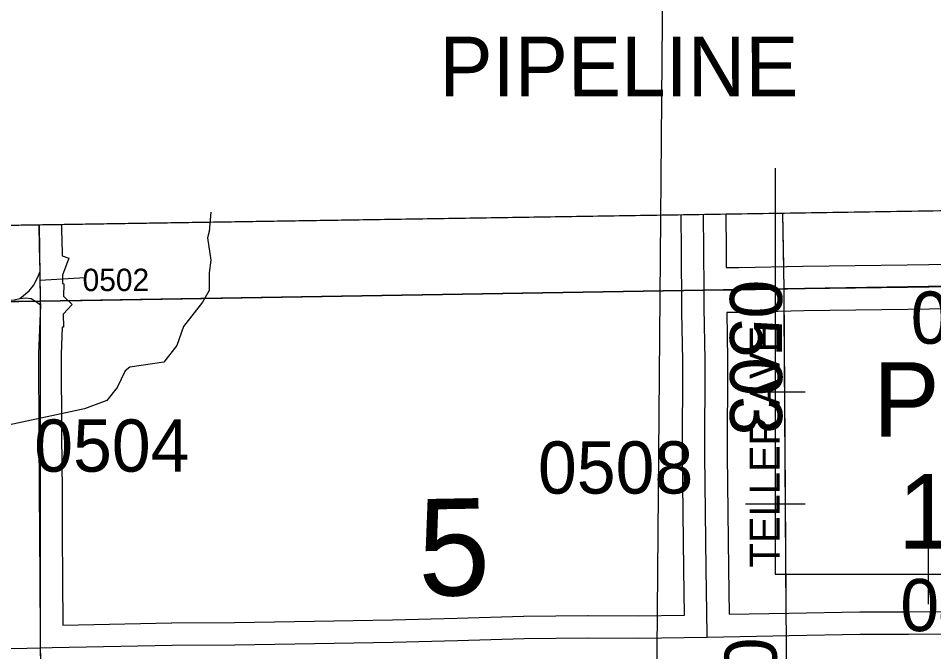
# Model space of a CAD drawing. Extents: x 23.6 to 68.7, y -63 to -29.
# Drawn here: x 51.397 to 52.625, y -34.027 to -33.177 of the extents above; entities that cross this region are included whole.
import ezdxf

# ---------------------------------------------------------------- set-up
doc = ezdxf.new("R2010")
doc.units = 0
for name, color, linetype in [('tdCoClipBndry', 7, 'Continuous'), ('tdCoCoBndry', 7, 'Continuous'), ('tdCoCoBndryPart', 7, 'Continuous'), ('tdCoCorpPopTxt', 7, 'Continuous'), ('tdCoHydroRiver', 7, 'Continuous'), ('tdCoPipe', 7, 'Continuous'), ('tdCoPipeTxt', 7, 'Continuous'), ('tdCoSecRdNmbr', 7, 'Continuous'), ('tdCoSecRdTxt', 7, 'Continuous'), ('tdCoSecRteBand', 7, 'Continuous'), ('tdCoSecRteCL', 7, 'Continuous'), ('tdCoSectLine', 7, 'Continuous'), ('tdCoSectLinePart', 7, 'Continuous'), ('tdCoSectNmbr', 7, 'Continuous'), ('tdCoSurfEarth', 7, 'Continuous'), ('tdCoSurfGravel', 7, 'Continuous'), ('tdCoTwpBndryShd', 7, 'Continuous')]:
    doc.layers.add(name, color=color, linetype=linetype)

msp = doc.modelspace()

# ---------------------------------------------------------------- linework, layer by layer
at = {"layer": 'tdCoClipBndry'}
msp.add_lwpolyline([(32.5923, -42.7484), (32.5183, -35.7733), (32.5031, -34.7682), (32.4957, -33.7858), (32.4988, -33.76), (32.5086, -33.7359), (32.5242, -33.7151), (32.5447, -33.699), (32.5687, -33.6888), (32.5944, -33.6851), (36.5353, -33.6387), (37.5451, -33.6329), (39.5046, -33.6092), (41.4955, -33.5687), (42.4818, -33.5704), (43.4945, -33.5446), (44.4809, -33.54), (48.4512, -33.5006), (56.4135, -33.3762)], dxfattribs=at)
at = {"layer": 'tdCoCoBndry'}
for p, q in [((52.4244, -33.5401), (53.4208, -33.5241)), ((53.4208, -33.5241), (52.4244, -33.5401)), ((51.4274, -33.5565), (52.4244, -33.5401)), ((52.4244, -33.5401), (51.4274, -33.5565)), ((50.4448, -33.5691), (51.4274, -33.5565)), ((51.4274, -33.5565), (50.4448, -33.5691))]:
    msp.add_line(p, q, dxfattribs=at)
for points in [[(56.4135, -33.3762), (48.4512, -33.5006), (44.4809, -33.54), (43.4945, -33.5446), (42.4818, -33.5704), (41.4955, -33.5687), (39.5046, -33.6092)], [(53.4205, -33.5241), (52.424, -33.5401), (51.427, -33.5565), (50.4445, -33.5691), (49.4558, -33.5847), (48.4525, -33.6006), (47.4567, -33.6082), (47.4353, -33.6084), (46.4575, -33.6183), (46.4433, -33.6186), (45.4539, -33.6298), (44.4817, -33.64), (43.495, -33.6446), (42.5119, -33.6696), (42.483, -33.6703), (41.4975, -33.6686), (40.4923, -33.6896), (39.5062, -33.7091)], [(39.5066, -33.7091), (40.4927, -33.6896), (41.4979, -33.6686), (42.4833, -33.6703), (42.5122, -33.6696), (43.4953, -33.6446), (44.482, -33.64), (45.4542, -33.6298), (46.4436, -33.6186), (46.4578, -33.6183), (47.4356, -33.6084), (47.4571, -33.6082), (48.4528, -33.6006), (49.4561, -33.5847), (50.4448, -33.5691), (51.4274, -33.5565), (52.4244, -33.5401), (53.4208, -33.5241)], [(39.5066, -33.7091), (40.4927, -33.6896), (41.4979, -33.6686), (42.4833, -33.6703), (42.5122, -33.6696), (43.4953, -33.6446), (44.482, -33.64), (45.4542, -33.6298), (46.4436, -33.6186), (46.4578, -33.6183), (47.4356, -33.6084), (47.4571, -33.6082), (48.4528, -33.6006), (49.4561, -33.5847), (50.4448, -33.5691), (51.4274, -33.5565), (52.4244, -33.5401), (53.4208, -33.5241)]]:
    msp.add_lwpolyline(points, dxfattribs=at)
at = {"layer": 'tdCoCoBndryPart'}
msp.add_lwpolyline([(51.4563, -33.556), (52.2873, -33.5423)], dxfattribs=at)
at = {"layer": 'tdCoHydroRiver'}
for points in [[(51.6555, -33.4373), (51.6533, -33.463), (51.6512, -33.4716), (51.6555, -33.5016), (51.6534, -33.5187), (51.6534, -33.5422), (51.6446, -33.5577)], [(51.6446, -33.5577), (51.6191, -33.5906), (51.6099, -33.616), (51.5927, -33.6383), (51.5471, -33.6451), (51.5408, -33.6499), (51.53, -33.6721), (51.516, -33.6896), (51.4861, -33.701)], [(51.4861, -33.701), (51.3837, -33.7226), (51.3238, -33.7233), (51.2923, -33.7315), (51.245, -33.7336), (51.1926, -33.7074), (51.1733, -33.6776), (51.17, -33.6666), (51.1525, -33.6494), (51.1335, -33.6464), (51.1163, -33.664), (51.0896, -33.6769), (51.0565, -33.6789), (51.0186, -33.6777), (50.9855, -33.6828), (50.8766, -33.6808), (50.8279, -33.6987), (50.7898, -33.6802), (50.7518, -33.6727), (50.7218, -33.6731), (50.6543, -33.7069), (50.6215, -33.7326), (50.5918, -33.7629), (50.5779, -33.7899)]]:
    msp.add_lwpolyline(points, dxfattribs=at)
at = {"layer": 'tdCoPipe'}
for p, q in [((52.3725, -33.6783), (52.4526, -33.6783)), ((52.3725, -33.8283), (52.4526, -33.8283)), ((52.6181, -33.9627), (52.6181, -33.8826))]:
    msp.add_line(p, q, dxfattribs=at)
for points in [[(52.265, -32.7049), (52.2529, -34.1315), (53.1615, -34.0507)], [(52.4125, -33.3783), (52.4125, -33.9227), (53.0838, -33.9227), (53.0838, -35.2802), (53.0129, -35.3697), (53.1181, -36.0507), (52.9101, -36.041), (52.9033, -36.1872), (53.0987, -36.2321), (53.0891, -36.3846), (52.8642, -36.4209), (52.9072, -39.2537), (53.109, -39.3713), (52.8864, -39.8114), (52.675, -39.81), (52.6969, -41.5585), (52.9567, -41.8295), (52.963, -43.8767), (53.2559, -43.8758), (53.257, -44.2366), (53.3311, -44.4201), (53.4237, -44.4145), (53.4283, -45.5761)], [(52.4125, -33.3783), (52.4125, -33.6783)], [(52.4125, -33.8283), (52.4125, -33.9227), (52.6181, -33.9227)]]:
    msp.add_lwpolyline(points, dxfattribs=at)
at = {"layer": 'tdCoSecRdNmbr'}
msp.add_line((51.4871, -33.5251), (51.4265, -33.5288), dxfattribs=at)
at = {"layer": 'tdCoSecRteBand'}
for points in [[(51.4571, -33.9908), (51.6031, -33.9878), (51.6033, -33.9878), (51.6035, -33.9878), (51.6875, -33.9872), (51.7679, -33.9862), (51.8994, -33.9837), (51.9858, -33.9814), (52.0747, -33.9788), (52.075, -33.9788), (52.0753, -33.9788), (52.1612, -33.9779), (52.1615, -33.9779), (52.1618, -33.9779), (52.2288, -33.9786), (52.2906, -33.9774), (52.2908, -33.9774), (52.29, -33.9157), (52.29, -33.9157), (52.29, -33.9157), (52.2881, -33.7634), (52.2881, -33.7632), (52.2881, -33.763), (52.2885, -33.6357), (52.2874, -33.5717), (52.2873, -33.5717), (52.2873, -33.5715), (52.2871, -33.5715), (52.2871, -33.5416), (52.2869, -33.5117), (52.2868, -33.489), (52.2862, -33.4407)], [(52.3462, -33.4398), (52.3468, -33.4884), (52.3468, -33.4884), (52.3468, -33.4885), (52.3469, -33.5115), (52.364, -33.5115), (52.4497, -33.5095), (52.4499, -33.5095), (52.4501, -33.5095), (52.5894, -33.5078), (52.7053, -33.5061)], [(51.4556, -33.4537), (51.456, -33.4828), (51.4561, -33.486), (51.4563, -33.4956), (51.4653, -33.499), (51.4567, -33.5217), (51.4569, -33.533), (51.4587, -33.5331), (51.458, -33.5496), (51.4699, -33.5612), (51.4577, -33.5738), (51.458, -33.5913), (51.4563, -33.5913), (51.4548, -33.6276), (51.4556, -33.7371), (51.4561, -33.81), (51.4561, -33.81), (51.4561, -33.8101), (51.4563, -33.8694), (51.4568, -33.9294), (51.4568, -33.9295), (51.4568, -33.9295), (51.4571, -33.9908)], [(52.7064, -33.566), (52.5902, -33.5678), (52.5902, -33.5678), (52.5901, -33.5678), (52.451, -33.5695), (52.3651, -33.5715), (52.3647, -33.5715), (52.3644, -33.5715), (52.3474, -33.5715), (52.3485, -33.6349), (52.3485, -33.6352), (52.3485, -33.6355), (52.3481, -33.7629), (52.35, -33.9149), (52.3508, -33.9763), (52.4308, -33.9749), (52.4308, -33.9749), (52.4308, -33.9749), (52.5258, -33.9732), (52.526, -33.9732), (52.5263, -33.9732), (52.5911, -33.9732), (52.7486, -33.972)]]:
    msp.add_lwpolyline(points, dxfattribs=at)
at = {"layer": 'tdCoSecRteCL'}
for points in [[(52.3171, -33.5415), (52.3168, -33.4887), (52.3162, -33.4402)], [(51.4266, -33.5166), (51.426, -33.4833), (51.4256, -33.4542)], [(51.3995, -33.5531), (51.412, -33.5427), (51.4179, -33.5356), (51.4233, -33.5254), (51.4266, -33.5166)], [(51.4275, -33.5618), (51.4274, -33.5565), (51.4266, -33.5166)], [(52.3171, -33.5415), (52.3644, -33.5415), (52.4504, -33.5395), (52.5898, -33.5378), (52.7059, -33.5361), (52.8255, -33.5328), (52.9131, -33.5311), (52.9187, -33.531), (52.9187, -33.531), (52.951, -33.5306), (52.9829, -33.5301), (53.0884, -33.5284), (53.0906, -33.5286)], [(52.3212, -34.0069), (52.3212, -34.0059), (52.3211, -34.0034), (52.32, -33.9153), (52.3181, -33.763), (52.3185, -33.6354), (52.3173, -33.5649), (52.3171, -33.5415)], [(50.4448, -33.5691), (50.4667, -33.5691), (50.4874, -33.5674), (50.5286, -33.5679), (50.5878, -33.5661), (50.6527, -33.5652), (50.739, -33.5639), (50.8354, -33.5622), (50.9414, -33.561), (51.0263, -33.56), (51.1062, -33.5578), (51.1898, -33.5578), (51.2608, -33.5578), (51.318, -33.5568), (51.379, -33.5551), (51.3921, -33.5547), (51.3995, -33.5531)], [(51.3995, -33.5531), (51.4072, -33.5522), (51.4148, -33.553), (51.4206, -33.5563), (51.4255, -33.56), (51.4275, -33.5618)], [(51.4273, -34.0214), (51.4271, -34.0051), (51.4268, -33.9296), (51.4263, -33.8695), (51.4261, -33.8102), (51.4256, -33.7373), (51.4248, -33.6271), (51.4275, -33.5618)], [(52.3212, -34.0069), (52.4313, -34.0049), (52.5263, -34.0032), (52.5912, -34.0032), (52.749, -34.002), (52.8516, -33.9997), (52.9236, -33.9986), (52.9295, -33.9985), (53.0877, -33.9952), (53.1742, -33.9934)], [(51.4273, -34.0214), (51.4431, -34.0211), (51.6038, -34.0178), (51.6878, -34.0172), (51.7684, -34.0162), (51.9001, -34.0137), (51.9866, -34.0114), (52.0756, -34.0088), (52.1615, -34.0079), (52.2289, -34.0086), (52.3212, -34.0069)], [(51.2914, -34.024), (51.4091, -34.0217), (51.4273, -34.0214)], [(51.4274, -34.0322), (51.4273, -34.0214)]]:
    msp.add_lwpolyline(points, dxfattribs=at)
at = {"layer": 'tdCoSectLine'}
for points in [[(52.4224, -33.4386), (52.424, -33.5401)], [(51.4256, -33.4542), (51.427, -33.5565)], [(52.424, -33.5401), (53.4205, -33.5241)], [(51.427, -33.5565), (52.424, -33.5401)], [(52.424, -33.5401), (52.4304, -34.5107)], [(50.4445, -33.5691), (51.427, -33.5565)], [(51.427, -33.5565), (51.4269, -34.0214), (51.4432, -34.5178)]]:
    msp.add_lwpolyline(points, dxfattribs=at)
at = {"layer": 'tdCoSectLinePart'}
for points in [[(52.4224, -33.4386), (52.4235, -33.5102)], [(51.4563, -33.556), (52.2873, -33.5423)], [(52.4242, -33.5701), (52.4269, -33.975)]]:
    msp.add_lwpolyline(points, dxfattribs=at)
at = {"layer": 'tdCoSurfEarth'}
msp.add_lwpolyline([(52.3212, -34.0069), (52.3212, -34.0059), (52.3211, -34.0034), (52.32, -33.9153), (52.3181, -33.763), (52.3185, -33.6354), (52.3173, -33.5649), (52.3171, -33.5415)], dxfattribs=at)
at = {"layer": 'tdCoSurfGravel'}
for points in [[(52.3171, -33.5415), (52.3168, -33.4887), (52.3162, -33.4402)], [(51.4274, -33.5565), (51.4266, -33.5166), (51.426, -33.4833), (51.4256, -33.4542)], [(51.3995, -33.5531), (51.412, -33.5427), (51.4179, -33.5356), (51.4233, -33.5254), (51.4266, -33.5166)], [(52.3171, -33.5415), (52.3644, -33.5415), (52.4504, -33.5395), (52.5898, -33.5378), (52.7059, -33.5361), (52.8255, -33.5328), (52.9131, -33.5311), (52.9187, -33.531)], [(51.3921, -33.5547), (51.3995, -33.5531), (51.4072, -33.5522), (51.4148, -33.553), (51.4206, -33.5563), (51.4255, -33.56), (51.4275, -33.5618)], [(51.4274, -34.0322), (51.4273, -34.0214), (51.4271, -34.0051), (51.4268, -33.9296), (51.4263, -33.8695), (51.4261, -33.8102), (51.4256, -33.7373), (51.4248, -33.6271), (51.4275, -33.5618), (51.4274, -33.5565)], [(52.4313, -34.0049), (52.5263, -34.0032), (52.5912, -34.0032), (52.749, -34.002), (52.8516, -33.9997), (52.9236, -33.9986)], [(51.2914, -34.024), (51.4091, -34.0217), (51.4273, -34.0214), (51.4431, -34.0211), (51.6038, -34.0178), (51.6878, -34.0172), (51.7684, -34.0162), (51.9001, -34.0137), (51.9866, -34.0114), (52.0756, -34.0088), (52.1615, -34.0079), (52.2289, -34.0086), (52.3212, -34.0069), (52.4313, -34.0049)]]:
    msp.add_lwpolyline(points, dxfattribs=at)
at = {"layer": 'tdCoTwpBndryShd'}
msp.add_lwpolyline([(39.5062, -33.7091), (40.4923, -33.6896), (41.4975, -33.6686), (42.483, -33.6703), (42.5119, -33.6696), (43.495, -33.6446), (44.4817, -33.64), (45.4539, -33.6298), (46.4433, -33.6186), (46.4575, -33.6183), (47.4353, -33.6084), (47.4567, -33.6082), (48.4525, -33.6006), (49.4558, -33.5847), (50.4445, -33.5691), (51.427, -33.5565), (52.424, -33.5401), (53.4205, -33.5241)], dxfattribs=at)

# ---------------------------------------------------------------- texts
at = {"layer": 'tdCoCorpPopTxt'}
for s, p in [('POP.', (52.5437, -33.7384)), ('156', (52.5774, -33.8884))]:
    msp.add_text(s, height=0.1, dxfattribs=at).set_placement(p)
at = {"layer": 'tdCoPipeTxt'}
msp.add_text('PIPELINE', height=0.08, rotation=0.039, dxfattribs=at).set_placement((51.9621, -33.282))
at = {"layer": 'tdCoSecRdNmbr'}
for s, height, rotation, p in [('0502', 0.03, 0.0398, (51.4837, -33.543)), ('0503', 0.07, 270.0388, (52.3516, -33.5278)), ('0401', 0.07, 0.0404, (52.5942, -33.6136)), ('0504', 0.07, 0.0398, (51.4188, -33.7852)), ('0508', 0.07, 0.04, (52.0943, -33.8146)), ('0407', 0.07, 0.0404, (52.5802, -33.999)), ('0507', 0.07, 270.0388, (52.3445, -34.0076))]:
    msp.add_text(s, height=height, rotation=rotation, dxfattribs=at).set_placement(p)
at = {"layer": 'tdCoSecRdTxt'}
msp.add_text('TELLER AVE', height=0.04, rotation=90, dxfattribs=at).set_placement((52.4182, -33.9135))
at = {"layer": 'tdCoSectNmbr'}
msp.add_text('5', height=0.13, rotation=1.0398, dxfattribs=at).set_placement((51.9343, -33.952))

doc.saveas('drawing.dxf')
